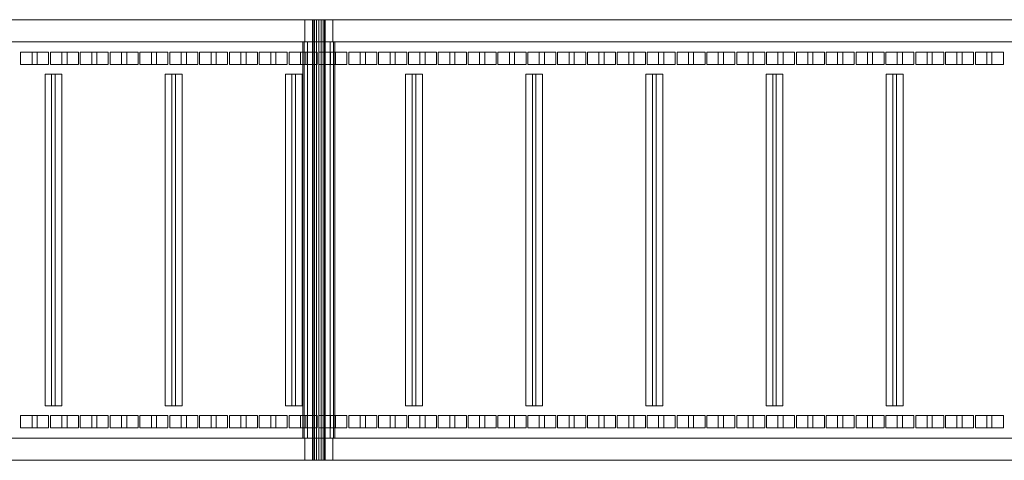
# Model space of a CAD drawing. Header units: millimetres. Extents: x -4738 to 65662, y -68080 to 6847.
# Tile 1038 of 1056: x 63072 to 64189, y -18250 to -17750. Entities that reach past the tile are written whole.
import ezdxf

# ---------------------------------------------------------------- set-up
doc = ezdxf.new("R2010")
doc.units = ezdxf.units.MM
doc.layers.add('superior_C04', color=7, linetype='Continuous', lineweight=0)

msp = doc.modelspace()

# ---------------------------------------------------------------- linework, layer by layer
at = {"layer": 'superior_C04'}
for p, q in [((65199.994, -17750), (62244.033, -17750)), ((65259.847, -17750), (62303.886, -17750)), ((63395.507, -17775), (63395.507, -17750)), ((63395.507, -17750), (63427.507, -17750)), ((63405.039, -17750), (63404.507, -17750)), ((63404.507, -17750), (63404.507, -18250)), ((63406.557, -17750), (63405.039, -17750)), ((63405.039, -17750), (63405.039, -18250)), ((63408.828, -17750), (63406.557, -17750)), ((63406.557, -17750), (63406.557, -18250)), ((63411.507, -17750), (63408.828, -17750)), ((63408.828, -17750), (63408.828, -18250)), ((63414.185, -17750), (63411.507, -17750)), ((63411.507, -17750), (63411.507, -18250)), ((63416.456, -17750), (63414.185, -17750)), ((63414.185, -17750), (63414.185, -18250)), ((63417.974, -17750), (63416.456, -17750)), ((63416.456, -17750), (63416.456, -18250)), ((63417.974, -17750), (63418.507, -17750)), ((63417.974, -17750), (63417.974, -18250)), ((63418.507, -18250), (63418.507, -17750)), ((63427.507, -17750), (63427.507, -17775)), ((65189.391, -17775), (62233.43, -17775)), ((65191.443, -17775), (62235.482, -17775)), ((62244.033, -17775), (65199.994, -17775)), ((65242.746, -17775), (62286.785, -17775)), ((65244.799, -17775), (62288.838, -17775)), ((65259.847, -17775), (62303.886, -17775)), ((63394.877, -17775), (63393.507, -17775)), ((63393.507, -17775), (63393.507, -18225)), ((63398.779, -17775), (63394.877, -17775)), ((63394.877, -17775), (63394.877, -18225)), ((63427.507, -17775), (63395.507, -17775)), ((63404.618, -17775), (63398.779, -17775)), ((63398.779, -17775), (63398.779, -18225)), ((63411.507, -17775), (63404.618, -17775)), ((63404.618, -17775), (63404.618, -18225)), ((63418.395, -17775), (63411.507, -17775)), ((63411.507, -17775), (63411.507, -18225)), ((63424.235, -17775), (63418.395, -17775)), ((63418.395, -17775), (63418.395, -18225)), ((63428.136, -17775), (63424.235, -17775)), ((63424.235, -17775), (63424.235, -18225)), ((63428.136, -17775), (63429.507, -17775)), ((63428.136, -17775), (63428.136, -18225)), ((63429.507, -18225), (63429.507, -17775)), ((63073.362, -17801), (63073.362, -17787)), ((63073.362, -17787), (63086.359, -17787)), ((63092.156, -17787), (63073.362, -17787)), ((63086.359, -17787), (63086.359, -17801)), ((63105.153, -17787), (63086.359, -17787)), ((63105.153, -17787), (63092.156, -17787)), ((63092.156, -17787), (63092.156, -17801)), ((63105.153, -17801), (63105.153, -17787)), ((63107.191, -17801), (63107.191, -17787)), ((63107.191, -17787), (63120.188, -17787)), ((63125.985, -17787), (63107.191, -17787)), ((63120.188, -17787), (63120.188, -17801)), ((63138.982, -17787), (63120.188, -17787)), ((63138.982, -17787), (63125.985, -17787)), ((63125.985, -17787), (63125.985, -17801)), ((63138.982, -17801), (63138.982, -17787)), ((63141.02, -17801), (63141.02, -17787)), ((63141.02, -17787), (63154.017, -17787)), ((63159.814, -17787), (63141.02, -17787)), ((63154.017, -17787), (63154.017, -17801)), ((63172.811, -17787), (63154.017, -17787)), ((63172.811, -17787), (63159.814, -17787)), ((63159.814, -17787), (63159.814, -17801)), ((63172.811, -17801), (63172.811, -17787)), ((63174.849, -17801), (63174.849, -17787)), ((63174.849, -17787), (63187.846, -17787)), ((63193.643, -17787), (63174.849, -17787)), ((63187.846, -17787), (63187.846, -17801)), ((63206.64, -17787), (63187.846, -17787)), ((63206.64, -17787), (63193.643, -17787)), ((63193.643, -17787), (63193.643, -17801)), ((63206.64, -17801), (63206.64, -17787)), ((63208.678, -17801), (63208.678, -17787)), ((63208.678, -17787), (63221.675, -17787)), ((63227.472, -17787), (63208.678, -17787)), ((63221.675, -17787), (63221.675, -17801)), ((63240.469, -17787), (63221.675, -17787)), ((63240.469, -17787), (63227.472, -17787)), ((63227.472, -17787), (63227.472, -17801)), ((63240.469, -17801), (63240.469, -17787)), ((63242.507, -17801), (63242.507, -17787)), ((63242.507, -17787), (63255.504, -17787)), ((63261.301, -17787), (63242.507, -17787)), ((63255.504, -17787), (63255.504, -17801)), ((63274.298, -17787), (63255.504, -17787)), ((63274.298, -17787), (63261.301, -17787)), ((63261.301, -17787), (63261.301, -17801)), ((63274.298, -17801), (63274.298, -17787)), ((63276.336, -17801), (63276.336, -17787)), ((63276.336, -17787), (63289.333, -17787)), ((63295.13, -17787), (63276.336, -17787)), ((63289.333, -17787), (63289.333, -17801)), ((63308.127, -17787), (63289.333, -17787)), ((63308.127, -17787), (63295.13, -17787)), ((63295.13, -17787), (63295.13, -17801)), ((63308.127, -17801), (63308.127, -17787)), ((63310.165, -17801), (63310.165, -17787)), ((63310.165, -17787), (63323.162, -17787)), ((63328.959, -17787), (63310.165, -17787)), ((63323.162, -17787), (63323.162, -17801)), ((63341.956, -17787), (63323.162, -17787)), ((63341.956, -17787), (63328.959, -17787)), ((63328.959, -17787), (63328.959, -17801)), ((63341.956, -17801), (63341.956, -17787)), ((63343.994, -17801), (63343.994, -17787)), ((63343.994, -17787), (63356.991, -17787)), ((63362.788, -17787), (63343.994, -17787)), ((63356.991, -17787), (63356.991, -17801)), ((63375.785, -17787), (63356.991, -17787)), ((63375.785, -17787), (63362.788, -17787)), ((63362.788, -17787), (63362.788, -17801)), ((63375.785, -17801), (63375.785, -17787)), ((63377.823, -17801), (63377.823, -17787)), ((63377.823, -17787), (63390.82, -17787)), ((63396.617, -17787), (63377.823, -17787)), ((63390.82, -17787), (63390.82, -17801)), ((63409.613, -17787), (63390.82, -17787)), ((63409.613, -17787), (63396.617, -17787)), ((63396.617, -17787), (63396.617, -17801)), ((63409.613, -17801), (63409.613, -17787)), ((63411.652, -17801), (63411.652, -17787)), ((63411.652, -17787), (63424.649, -17787)), ((63430.446, -17787), (63411.652, -17787)), ((63424.649, -17787), (63424.649, -17801)), ((63443.442, -17787), (63424.649, -17787)), ((63443.442, -17787), (63430.446, -17787)), ((63430.446, -17787), (63430.446, -17801)), ((63443.442, -17801), (63443.442, -17787)), ((63445.481, -17801), (63445.481, -17787)), ((63445.481, -17787), (63458.477, -17787)), ((63464.275, -17787), (63445.481, -17787)), ((63458.477, -17787), (63458.477, -17801)), ((63477.271, -17787), (63458.477, -17787)), ((63477.271, -17787), (63464.275, -17787)), ((63464.275, -17787), (63464.275, -17801)), ((63477.271, -17801), (63477.271, -17787)), ((63479.31, -17801), (63479.31, -17787)), ((63479.31, -17787), (63492.306, -17787)), ((63498.103, -17787), (63479.31, -17787)), ((63492.306, -17787), (63492.306, -17801)), ((63511.1, -17787), (63492.306, -17787)), ((63511.1, -17787), (63498.103, -17787)), ((63498.103, -17787), (63498.103, -17801)), ((63511.1, -17801), (63511.1, -17787)), ((63513.139, -17801), (63513.139, -17787)), ((63513.139, -17787), (63526.135, -17787)), ((63531.932, -17787), (63513.139, -17787)), ((63526.135, -17787), (63526.135, -17801)), ((63544.929, -17787), (63526.135, -17787)), ((63544.929, -17787), (63531.932, -17787)), ((63531.932, -17787), (63531.932, -17801)), ((63544.929, -17801), (63544.929, -17787)), ((63546.968, -17801), (63546.968, -17787)), ((63546.968, -17787), (63559.964, -17787)), ((63565.761, -17787), (63546.968, -17787)), ((63559.964, -17787), (63559.964, -17801)), ((63578.758, -17787), (63559.964, -17787)), ((63578.758, -17787), (63565.761, -17787)), ((63565.761, -17787), (63565.761, -17801)), ((63578.758, -17801), (63578.758, -17787)), ((63580.796, -17801), (63580.796, -17787)), ((63580.796, -17787), (63593.793, -17787)), ((63599.59, -17787), (63580.796, -17787)), ((63593.793, -17787), (63593.793, -17801)), ((63612.587, -17787), (63593.793, -17787)), ((63612.587, -17787), (63599.59, -17787)), ((63599.59, -17787), (63599.59, -17801)), ((63612.587, -17801), (63612.587, -17787)), ((63614.625, -17801), (63614.625, -17787)), ((63614.625, -17787), (63627.622, -17787)), ((63633.419, -17787), (63614.625, -17787)), ((63627.622, -17787), (63627.622, -17801)), ((63646.416, -17787), (63627.622, -17787)), ((63646.416, -17787), (63633.419, -17787)), ((63633.419, -17787), (63633.419, -17801)), ((63646.416, -17801), (63646.416, -17787)), ((63648.454, -17801), (63648.454, -17787)), ((63648.454, -17787), (63661.451, -17787)), ((63667.248, -17787), (63648.454, -17787)), ((63661.451, -17787), (63661.451, -17801)), ((63680.245, -17787), (63661.451, -17787)), ((63680.245, -17787), (63667.248, -17787)), ((63667.248, -17787), (63667.248, -17801)), ((63680.245, -17801), (63680.245, -17787)), ((63682.283, -17801), (63682.283, -17787)), ((63682.283, -17787), (63695.28, -17787)), ((63701.077, -17787), (63682.283, -17787)), ((63695.28, -17787), (63695.28, -17801)), ((63714.074, -17787), (63695.28, -17787)), ((63714.074, -17787), (63701.077, -17787)), ((63701.077, -17787), (63701.077, -17801)), ((63714.074, -17801), (63714.074, -17787)), ((63716.112, -17801), (63716.112, -17787)), ((63716.112, -17787), (63729.109, -17787)), ((63734.906, -17787), (63716.112, -17787)), ((63729.109, -17787), (63729.109, -17801)), ((63747.903, -17787), (63729.109, -17787)), ((63747.903, -17787), (63734.906, -17787)), ((63734.906, -17787), (63734.906, -17801)), ((63747.903, -17801), (63747.903, -17787)), ((63749.941, -17801), (63749.941, -17787)), ((63749.941, -17787), (63762.938, -17787)), ((63768.735, -17787), (63749.941, -17787)), ((63762.938, -17787), (63762.938, -17801)), ((63781.732, -17787), (63762.938, -17787)), ((63781.732, -17787), (63768.735, -17787)), ((63768.735, -17787), (63768.735, -17801)), ((63781.732, -17801), (63781.732, -17787)), ((63783.77, -17801), (63783.77, -17787)), ((63783.77, -17787), (63796.767, -17787)), ((63802.564, -17787), (63783.77, -17787)), ((63796.767, -17787), (63796.767, -17801)), ((63815.561, -17787), (63796.767, -17787)), ((63815.561, -17787), (63802.564, -17787)), ((63802.564, -17787), (63802.564, -17801)), ((63815.561, -17801), (63815.561, -17787)), ((63817.599, -17801), (63817.599, -17787)), ((63817.599, -17787), (63830.596, -17787)), ((63836.393, -17787), (63817.599, -17787)), ((63830.596, -17787), (63830.596, -17801)), ((63849.39, -17787), (63830.596, -17787)), ((63849.39, -17787), (63836.393, -17787)), ((63836.393, -17787), (63836.393, -17801)), ((63849.39, -17801), (63849.39, -17787)), ((63851.428, -17801), (63851.428, -17787)), ((63851.428, -17787), (63864.425, -17787)), ((63870.222, -17787), (63851.428, -17787)), ((63864.425, -17787), (63864.425, -17801)), ((63883.219, -17787), (63864.425, -17787)), ((63883.219, -17787), (63870.222, -17787)), ((63870.222, -17787), (63870.222, -17801)), ((63883.219, -17801), (63883.219, -17787)), ((63885.257, -17801), (63885.257, -17787)), ((63885.257, -17787), (63898.254, -17787)), ((63904.051, -17787), (63885.257, -17787)), ((63898.254, -17787), (63898.254, -17801)), ((63917.047, -17787), (63898.254, -17787)), ((63917.047, -17787), (63904.051, -17787)), ((63904.051, -17787), (63904.051, -17801)), ((63917.047, -17801), (63917.047, -17787)), ((63919.086, -17801), (63919.086, -17787)), ((63919.086, -17787), (63932.083, -17787)), ((63937.88, -17787), (63919.086, -17787)), ((63932.083, -17787), (63932.083, -17801)), ((63950.876, -17787), (63932.083, -17787)), ((63950.876, -17787), (63937.88, -17787)), ((63937.88, -17787), (63937.88, -17801)), ((63950.876, -17801), (63950.876, -17787)), ((63952.915, -17801), (63952.915, -17787)), ((63952.915, -17787), (63965.911, -17787)), ((63971.709, -17787), (63952.915, -17787)), ((63965.911, -17787), (63965.911, -17801)), ((63984.705, -17787), (63965.911, -17787)), ((63984.705, -17787), (63971.709, -17787)), ((63971.709, -17787), (63971.709, -17801)), ((63984.705, -17801), (63984.705, -17787)), ((63986.744, -17801), (63986.744, -17787)), ((63986.744, -17787), (63999.74, -17787)), ((64005.538, -17787), (63986.744, -17787)), ((63999.74, -17787), (63999.74, -17801)), ((64018.534, -17787), (63999.74, -17787)), ((64018.534, -17787), (64005.538, -17787)), ((64005.538, -17787), (64005.538, -17801)), ((64018.534, -17801), (64018.534, -17787)), ((64020.573, -17801), (64020.573, -17787)), ((64020.573, -17787), (64033.569, -17787)), ((64039.366, -17787), (64020.573, -17787)), ((64033.569, -17787), (64033.569, -17801)), ((64052.363, -17787), (64033.569, -17787)), ((64052.363, -17787), (64039.366, -17787)), ((64039.366, -17787), (64039.366, -17801)), ((64052.363, -17801), (64052.363, -17787)), ((64054.402, -17801), (64054.402, -17787)), ((64054.402, -17787), (64067.398, -17787)), ((64073.195, -17787), (64054.402, -17787)), ((64067.398, -17787), (64067.398, -17801)), ((64086.192, -17787), (64067.398, -17787)), ((64086.192, -17787), (64073.195, -17787)), ((64073.195, -17787), (64073.195, -17801)), ((64086.192, -17801), (64086.192, -17787)), ((64088.23, -17801), (64088.23, -17787)), ((64088.23, -17787), (64101.227, -17787)), ((64107.024, -17787), (64088.23, -17787)), ((64101.227, -17787), (64101.227, -17801)), ((64120.021, -17787), (64101.227, -17787)), ((64120.021, -17787), (64107.024, -17787)), ((64107.024, -17787), (64107.024, -17801)), ((64120.021, -17801), (64120.021, -17787)), ((64122.059, -17801), (64122.059, -17787)), ((64122.059, -17787), (64135.056, -17787)), ((64140.853, -17787), (64122.059, -17787)), ((64135.056, -17787), (64135.056, -17801)), ((64153.85, -17787), (64135.056, -17787)), ((64153.85, -17787), (64140.853, -17787)), ((64140.853, -17787), (64140.853, -17801)), ((64153.85, -17801), (64153.85, -17787)), ((64155.888, -17801), (64155.888, -17787)), ((64155.888, -17787), (64168.885, -17787)), ((64174.682, -17787), (64155.888, -17787)), ((64168.885, -17787), (64168.885, -17801)), ((64187.679, -17787), (64168.885, -17787)), ((64187.679, -17787), (64174.682, -17787)), ((64174.682, -17787), (64174.682, -17801)), ((64187.679, -17801), (64187.679, -17787)), ((63086.359, -17801), (63073.362, -17801)), ((63073.362, -17801), (63092.156, -17801)), ((63105.153, -17801), (63086.359, -17801)), ((63092.156, -17801), (63105.153, -17801)), ((63120.188, -17801), (63107.191, -17801)), ((63107.191, -17801), (63125.985, -17801)), ((63138.982, -17801), (63120.188, -17801)), ((63125.985, -17801), (63138.982, -17801)), ((63154.017, -17801), (63141.02, -17801)), ((63141.02, -17801), (63159.814, -17801)), ((63172.811, -17801), (63154.017, -17801)), ((63159.814, -17801), (63172.811, -17801)), ((63187.846, -17801), (63174.849, -17801)), ((63174.849, -17801), (63193.643, -17801)), ((63206.64, -17801), (63187.846, -17801)), ((63193.643, -17801), (63206.64, -17801)), ((63221.675, -17801), (63208.678, -17801)), ((63208.678, -17801), (63227.472, -17801)), ((63240.469, -17801), (63221.675, -17801)), ((63227.472, -17801), (63240.469, -17801)), ((63255.504, -17801), (63242.507, -17801)), ((63242.507, -17801), (63261.301, -17801)), ((63274.298, -17801), (63255.504, -17801)), ((63261.301, -17801), (63274.298, -17801)), ((63289.333, -17801), (63276.336, -17801)), ((63276.336, -17801), (63295.13, -17801)), ((63308.127, -17801), (63289.333, -17801)), ((63295.13, -17801), (63308.127, -17801)), ((63323.162, -17801), (63310.165, -17801)), ((63310.165, -17801), (63328.959, -17801)), ((63341.956, -17801), (63323.162, -17801)), ((63328.959, -17801), (63341.956, -17801)), ((63356.991, -17801), (63343.994, -17801)), ((63343.994, -17801), (63362.788, -17801)), ((63375.785, -17801), (63356.991, -17801)), ((63362.788, -17801), (63375.785, -17801)), ((63390.82, -17801), (63377.823, -17801)), ((63377.823, -17801), (63396.617, -17801)), ((63409.613, -17801), (63390.82, -17801)), ((63396.617, -17801), (63409.613, -17801)), ((63424.649, -17801), (63411.652, -17801)), ((63411.652, -17801), (63430.446, -17801)), ((63443.442, -17801), (63424.649, -17801)), ((63430.446, -17801), (63443.442, -17801)), ((63458.477, -17801), (63445.481, -17801)), ((63445.481, -17801), (63464.275, -17801)), ((63477.271, -17801), (63458.477, -17801)), ((63464.275, -17801), (63477.271, -17801)), ((63492.306, -17801), (63479.31, -17801)), ((63479.31, -17801), (63498.103, -17801)), ((63511.1, -17801), (63492.306, -17801)), ((63498.103, -17801), (63511.1, -17801)), ((63526.135, -17801), (63513.139, -17801)), ((63513.139, -17801), (63531.932, -17801)), ((63544.929, -17801), (63526.135, -17801)), ((63531.932, -17801), (63544.929, -17801)), ((63559.964, -17801), (63546.968, -17801)), ((63546.968, -17801), (63565.761, -17801)), ((63578.758, -17801), (63559.964, -17801)), ((63565.761, -17801), (63578.758, -17801)), ((63593.793, -17801), (63580.796, -17801)), ((63580.796, -17801), (63599.59, -17801)), ((63612.587, -17801), (63593.793, -17801)), ((63599.59, -17801), (63612.587, -17801)), ((63627.622, -17801), (63614.625, -17801)), ((63614.625, -17801), (63633.419, -17801)), ((63646.416, -17801), (63627.622, -17801)), ((63633.419, -17801), (63646.416, -17801)), ((63661.451, -17801), (63648.454, -17801)), ((63648.454, -17801), (63667.248, -17801)), ((63680.245, -17801), (63661.451, -17801)), ((63667.248, -17801), (63680.245, -17801)), ((63695.28, -17801), (63682.283, -17801)), ((63682.283, -17801), (63701.077, -17801)), ((63714.074, -17801), (63695.28, -17801)), ((63701.077, -17801), (63714.074, -17801)), ((63729.109, -17801), (63716.112, -17801)), ((63716.112, -17801), (63734.906, -17801)), ((63747.903, -17801), (63729.109, -17801)), ((63734.906, -17801), (63747.903, -17801)), ((63762.938, -17801), (63749.941, -17801)), ((63749.941, -17801), (63768.735, -17801)), ((63781.732, -17801), (63762.938, -17801)), ((63768.735, -17801), (63781.732, -17801)), ((63796.767, -17801), (63783.77, -17801)), ((63783.77, -17801), (63802.564, -17801)), ((63815.561, -17801), (63796.767, -17801)), ((63802.564, -17801), (63815.561, -17801)), ((63830.596, -17801), (63817.599, -17801)), ((63817.599, -17801), (63836.393, -17801)), ((63849.39, -17801), (63830.596, -17801)), ((63836.393, -17801), (63849.39, -17801)), ((63864.425, -17801), (63851.428, -17801)), ((63851.428, -17801), (63870.222, -17801)), ((63883.219, -17801), (63864.425, -17801)), ((63870.222, -17801), (63883.219, -17801)), ((63898.254, -17801), (63885.257, -17801)), ((63885.257, -17801), (63904.051, -17801)), ((63917.047, -17801), (63898.254, -17801)), ((63904.051, -17801), (63917.047, -17801)), ((63932.083, -17801), (63919.086, -17801)), ((63919.086, -17801), (63937.88, -17801)), ((63950.876, -17801), (63932.083, -17801)), ((63937.88, -17801), (63950.876, -17801)), ((63965.911, -17801), (63952.915, -17801)), ((63952.915, -17801), (63971.709, -17801)), ((63984.705, -17801), (63965.911, -17801)), ((63971.709, -17801), (63984.705, -17801)), ((63999.74, -17801), (63986.744, -17801)), ((63986.744, -17801), (64005.538, -17801)), ((64018.534, -17801), (63999.74, -17801)), ((64005.538, -17801), (64018.534, -17801)), ((64033.569, -17801), (64020.573, -17801)), ((64020.573, -17801), (64039.366, -17801)), ((64052.363, -17801), (64033.569, -17801)), ((64039.366, -17801), (64052.363, -17801)), ((64067.398, -17801), (64054.402, -17801)), ((64054.402, -17801), (64073.195, -17801)), ((64086.192, -17801), (64067.398, -17801)), ((64073.195, -17801), (64086.192, -17801)), ((64101.227, -17801), (64088.23, -17801)), ((64088.23, -17801), (64107.024, -17801)), ((64120.021, -17801), (64101.227, -17801)), ((64107.024, -17801), (64120.021, -17801)), ((64135.056, -17801), (64122.059, -17801)), ((64122.059, -17801), (64140.853, -17801)), ((64153.85, -17801), (64135.056, -17801)), ((64140.853, -17801), (64153.85, -17801)), ((64168.885, -17801), (64155.888, -17801)), ((64155.888, -17801), (64174.682, -17801)), ((64187.679, -17801), (64168.885, -17801)), ((64174.682, -17801), (64187.679, -17801)), ((63101.042, -18188), (63101.042, -17812)), ((63101.042, -17812), (63112.671, -17812)), ((63108.559, -17812), (63101.042, -17812)), ((63120.188, -17812), (63108.559, -17812)), ((63108.559, -17812), (63108.559, -18188)), ((63112.671, -17812), (63112.671, -18188)), ((63120.188, -17812), (63112.671, -17812)), ((63120.188, -18188), (63120.188, -17812)), ((63237.297, -18188), (63237.297, -17812)), ((63237.297, -17812), (63248.926, -17812)), ((63244.815, -17812), (63237.297, -17812)), ((63256.444, -17812), (63244.815, -17812)), ((63244.815, -17812), (63244.815, -18188)), ((63248.926, -17812), (63248.926, -18188)), ((63256.444, -17812), (63248.926, -17812)), ((63256.444, -18188), (63256.444, -17812)), ((63373.553, -18188), (63373.553, -17812)), ((63373.553, -17812), (63385.181, -17812)), ((63381.07, -17812), (63373.553, -17812)), ((63392.699, -17812), (63381.07, -17812)), ((63381.07, -17812), (63381.07, -18188)), ((63385.181, -17812), (63385.181, -18188)), ((63392.699, -17812), (63385.181, -17812)), ((63392.699, -18188), (63392.699, -17812)), ((63509.808, -18188), (63509.808, -17812)), ((63509.808, -17812), (63521.437, -17812)), ((63517.326, -17812), (63509.808, -17812)), ((63528.954, -17812), (63517.326, -17812)), ((63517.326, -17812), (63517.326, -18188)), ((63521.437, -17812), (63521.437, -18188)), ((63528.954, -17812), (63521.437, -17812)), ((63528.954, -18188), (63528.954, -17812)), ((63646.064, -18188), (63646.064, -17812)), ((63646.064, -17812), (63657.692, -17812)), ((63653.581, -17812), (63646.064, -17812)), ((63665.21, -17812), (63653.581, -17812)), ((63653.581, -17812), (63653.581, -18188)), ((63657.692, -17812), (63657.692, -18188)), ((63665.21, -17812), (63657.692, -17812)), ((63665.21, -18188), (63665.21, -17812)), ((63782.319, -18188), (63782.319, -17812)), ((63782.319, -17812), (63793.948, -17812)), ((63789.837, -17812), (63782.319, -17812)), ((63801.465, -17812), (63789.837, -17812)), ((63789.837, -17812), (63789.837, -18188)), ((63793.948, -17812), (63793.948, -18188)), ((63801.465, -17812), (63793.948, -17812)), ((63801.465, -18188), (63801.465, -17812)), ((63918.574, -18188), (63918.574, -17812)), ((63918.574, -17812), (63930.203, -17812)), ((63926.092, -17812), (63918.574, -17812)), ((63937.721, -17812), (63926.092, -17812)), ((63926.092, -17812), (63926.092, -18188)), ((63930.203, -17812), (63930.203, -18188)), ((63937.721, -17812), (63930.203, -17812)), ((63937.721, -18188), (63937.721, -17812)), ((64054.83, -18188), (64054.83, -17812)), ((64054.83, -17812), (64066.459, -17812)), ((64062.347, -17812), (64054.83, -17812)), ((64073.976, -17812), (64062.347, -17812)), ((64062.347, -17812), (64062.347, -18188)), ((64066.459, -17812), (64066.459, -18188)), ((64073.976, -17812), (64066.459, -17812)), ((64073.976, -18188), (64073.976, -17812)), ((63112.671, -18188), (63101.042, -18188)), ((63101.042, -18188), (63108.559, -18188)), ((63108.559, -18188), (63120.188, -18188)), ((63120.188, -18188), (63112.671, -18188)), ((63248.926, -18188), (63237.297, -18188)), ((63237.297, -18188), (63244.815, -18188)), ((63244.815, -18188), (63256.444, -18188)), ((63256.444, -18188), (63248.926, -18188)), ((63385.181, -18188), (63373.553, -18188)), ((63373.553, -18188), (63381.07, -18188)), ((63381.07, -18188), (63392.699, -18188)), ((63392.699, -18188), (63385.181, -18188)), ((63521.437, -18188), (63509.808, -18188)), ((63509.808, -18188), (63517.326, -18188)), ((63517.326, -18188), (63528.954, -18188)), ((63528.954, -18188), (63521.437, -18188)), ((63657.692, -18188), (63646.064, -18188)), ((63646.064, -18188), (63653.581, -18188)), ((63653.581, -18188), (63665.21, -18188)), ((63665.21, -18188), (63657.692, -18188)), ((63793.948, -18188), (63782.319, -18188)), ((63782.319, -18188), (63789.837, -18188)), ((63789.837, -18188), (63801.465, -18188)), ((63801.465, -18188), (63793.948, -18188)), ((63930.203, -18188), (63918.574, -18188)), ((63918.574, -18188), (63926.092, -18188)), ((63926.092, -18188), (63937.721, -18188)), ((63937.721, -18188), (63930.203, -18188)), ((64066.459, -18188), (64054.83, -18188)), ((64054.83, -18188), (64062.347, -18188)), ((64062.347, -18188), (64073.976, -18188)), ((64073.976, -18188), (64066.459, -18188)), ((63073.362, -18213), (63073.362, -18199)), ((63073.362, -18199), (63086.359, -18199)), ((63092.156, -18199), (63073.362, -18199)), ((63086.359, -18199), (63086.359, -18213)), ((63105.153, -18199), (63086.359, -18199)), ((63105.153, -18199), (63092.156, -18199)), ((63092.156, -18199), (63092.156, -18213)), ((63105.153, -18213), (63105.153, -18199)), ((63107.191, -18213), (63107.191, -18199)), ((63107.191, -18199), (63120.188, -18199)), ((63125.985, -18199), (63107.191, -18199)), ((63120.188, -18199), (63120.188, -18213)), ((63138.982, -18199), (63120.188, -18199)), ((63138.982, -18199), (63125.985, -18199)), ((63125.985, -18199), (63125.985, -18213)), ((63138.982, -18213), (63138.982, -18199)), ((63141.02, -18213), (63141.02, -18199)), ((63141.02, -18199), (63154.017, -18199)), ((63159.814, -18199), (63141.02, -18199)), ((63154.017, -18199), (63154.017, -18213)), ((63172.811, -18199), (63154.017, -18199)), ((63172.811, -18199), (63159.814, -18199)), ((63159.814, -18199), (63159.814, -18213)), ((63172.811, -18213), (63172.811, -18199)), ((63174.849, -18213), (63174.849, -18199)), ((63174.849, -18199), (63187.846, -18199)), ((63193.643, -18199), (63174.849, -18199)), ((63187.846, -18199), (63187.846, -18213)), ((63206.64, -18199), (63187.846, -18199)), ((63206.64, -18199), (63193.643, -18199)), ((63193.643, -18199), (63193.643, -18213)), ((63206.64, -18213), (63206.64, -18199)), ((63208.678, -18213), (63208.678, -18199)), ((63208.678, -18199), (63221.675, -18199)), ((63227.472, -18199), (63208.678, -18199)), ((63221.675, -18199), (63221.675, -18213)), ((63240.469, -18199), (63221.675, -18199)), ((63240.469, -18199), (63227.472, -18199)), ((63227.472, -18199), (63227.472, -18213)), ((63240.469, -18213), (63240.469, -18199)), ((63242.507, -18213), (63242.507, -18199)), ((63242.507, -18199), (63255.504, -18199)), ((63261.301, -18199), (63242.507, -18199)), ((63255.504, -18199), (63255.504, -18213)), ((63274.298, -18199), (63255.504, -18199)), ((63274.298, -18199), (63261.301, -18199)), ((63261.301, -18199), (63261.301, -18213)), ((63274.298, -18213), (63274.298, -18199)), ((63276.336, -18213), (63276.336, -18199)), ((63276.336, -18199), (63289.333, -18199)), ((63295.13, -18199), (63276.336, -18199)), ((63289.333, -18199), (63289.333, -18213)), ((63308.127, -18199), (63289.333, -18199)), ((63308.127, -18199), (63295.13, -18199)), ((63295.13, -18199), (63295.13, -18213)), ((63308.127, -18213), (63308.127, -18199)), ((63310.165, -18213), (63310.165, -18199)), ((63310.165, -18199), (63323.162, -18199)), ((63328.959, -18199), (63310.165, -18199)), ((63323.162, -18199), (63323.162, -18213)), ((63341.956, -18199), (63323.162, -18199)), ((63341.956, -18199), (63328.959, -18199)), ((63328.959, -18199), (63328.959, -18213)), ((63341.956, -18213), (63341.956, -18199)), ((63343.994, -18213), (63343.994, -18199)), ((63343.994, -18199), (63356.991, -18199)), ((63362.788, -18199), (63343.994, -18199)), ((63356.991, -18199), (63356.991, -18213)), ((63375.785, -18199), (63356.991, -18199)), ((63375.785, -18199), (63362.788, -18199)), ((63362.788, -18199), (63362.788, -18213)), ((63375.785, -18213), (63375.785, -18199)), ((63377.823, -18213), (63377.823, -18199)), ((63377.823, -18199), (63390.82, -18199)), ((63396.617, -18199), (63377.823, -18199)), ((63390.82, -18199), (63390.82, -18213)), ((63409.613, -18199), (63390.82, -18199)), ((63409.613, -18199), (63396.617, -18199)), ((63396.617, -18199), (63396.617, -18213)), ((63409.613, -18213), (63409.613, -18199)), ((63411.652, -18213), (63411.652, -18199)), ((63411.652, -18199), (63424.649, -18199)), ((63430.446, -18199), (63411.652, -18199)), ((63424.649, -18199), (63424.649, -18213)), ((63443.442, -18199), (63424.649, -18199)), ((63443.442, -18199), (63430.446, -18199)), ((63430.446, -18199), (63430.446, -18213)), ((63443.442, -18213), (63443.442, -18199)), ((63445.481, -18213), (63445.481, -18199)), ((63445.481, -18199), (63458.477, -18199)), ((63464.275, -18199), (63445.481, -18199)), ((63458.477, -18199), (63458.477, -18213)), ((63477.271, -18199), (63458.477, -18199)), ((63477.271, -18199), (63464.275, -18199)), ((63464.275, -18199), (63464.275, -18213)), ((63477.271, -18213), (63477.271, -18199)), ((63479.31, -18213), (63479.31, -18199)), ((63479.31, -18199), (63492.306, -18199)), ((63498.103, -18199), (63479.31, -18199)), ((63492.306, -18199), (63492.306, -18213)), ((63511.1, -18199), (63492.306, -18199)), ((63511.1, -18199), (63498.103, -18199)), ((63498.103, -18199), (63498.103, -18213)), ((63511.1, -18213), (63511.1, -18199)), ((63513.139, -18213), (63513.139, -18199)), ((63513.139, -18199), (63526.135, -18199)), ((63531.932, -18199), (63513.139, -18199)), ((63526.135, -18199), (63526.135, -18213)), ((63544.929, -18199), (63526.135, -18199)), ((63544.929, -18199), (63531.932, -18199)), ((63531.932, -18199), (63531.932, -18213)), ((63544.929, -18213), (63544.929, -18199)), ((63546.968, -18213), (63546.968, -18199)), ((63546.968, -18199), (63559.964, -18199)), ((63565.761, -18199), (63546.968, -18199)), ((63559.964, -18199), (63559.964, -18213)), ((63578.758, -18199), (63559.964, -18199)), ((63578.758, -18199), (63565.761, -18199)), ((63565.761, -18199), (63565.761, -18213)), ((63578.758, -18213), (63578.758, -18199)), ((63580.796, -18213), (63580.796, -18199)), ((63580.796, -18199), (63593.793, -18199)), ((63599.59, -18199), (63580.796, -18199)), ((63593.793, -18199), (63593.793, -18213)), ((63612.587, -18199), (63593.793, -18199)), ((63612.587, -18199), (63599.59, -18199)), ((63599.59, -18199), (63599.59, -18213)), ((63612.587, -18213), (63612.587, -18199)), ((63614.625, -18213), (63614.625, -18199)), ((63614.625, -18199), (63627.622, -18199)), ((63633.419, -18199), (63614.625, -18199)), ((63627.622, -18199), (63627.622, -18213)), ((63646.416, -18199), (63627.622, -18199)), ((63646.416, -18199), (63633.419, -18199)), ((63633.419, -18199), (63633.419, -18213)), ((63646.416, -18213), (63646.416, -18199)), ((63648.454, -18213), (63648.454, -18199)), ((63648.454, -18199), (63661.451, -18199)), ((63667.248, -18199), (63648.454, -18199)), ((63661.451, -18199), (63661.451, -18213)), ((63680.245, -18199), (63661.451, -18199)), ((63680.245, -18199), (63667.248, -18199)), ((63667.248, -18199), (63667.248, -18213)), ((63680.245, -18213), (63680.245, -18199)), ((63682.283, -18213), (63682.283, -18199)), ((63682.283, -18199), (63695.28, -18199)), ((63701.077, -18199), (63682.283, -18199)), ((63695.28, -18199), (63695.28, -18213)), ((63714.074, -18199), (63695.28, -18199)), ((63714.074, -18199), (63701.077, -18199)), ((63701.077, -18199), (63701.077, -18213)), ((63714.074, -18213), (63714.074, -18199)), ((63716.112, -18213), (63716.112, -18199)), ((63716.112, -18199), (63729.109, -18199)), ((63734.906, -18199), (63716.112, -18199)), ((63729.109, -18199), (63729.109, -18213)), ((63747.903, -18199), (63729.109, -18199)), ((63747.903, -18199), (63734.906, -18199)), ((63734.906, -18199), (63734.906, -18213)), ((63747.903, -18213), (63747.903, -18199)), ((63749.941, -18213), (63749.941, -18199)), ((63749.941, -18199), (63762.938, -18199)), ((63768.735, -18199), (63749.941, -18199)), ((63762.938, -18199), (63762.938, -18213)), ((63781.732, -18199), (63762.938, -18199)), ((63781.732, -18199), (63768.735, -18199)), ((63768.735, -18199), (63768.735, -18213)), ((63781.732, -18213), (63781.732, -18199)), ((63783.77, -18213), (63783.77, -18199)), ((63783.77, -18199), (63796.767, -18199)), ((63802.564, -18199), (63783.77, -18199)), ((63796.767, -18199), (63796.767, -18213)), ((63815.561, -18199), (63796.767, -18199)), ((63815.561, -18199), (63802.564, -18199)), ((63802.564, -18199), (63802.564, -18213)), ((63815.561, -18213), (63815.561, -18199)), ((63817.599, -18213), (63817.599, -18199)), ((63817.599, -18199), (63830.596, -18199)), ((63836.393, -18199), (63817.599, -18199)), ((63830.596, -18199), (63830.596, -18213)), ((63849.39, -18199), (63830.596, -18199)), ((63849.39, -18199), (63836.393, -18199)), ((63836.393, -18199), (63836.393, -18213)), ((63849.39, -18213), (63849.39, -18199)), ((63851.428, -18213), (63851.428, -18199)), ((63851.428, -18199), (63864.425, -18199)), ((63870.222, -18199), (63851.428, -18199)), ((63864.425, -18199), (63864.425, -18213)), ((63883.219, -18199), (63864.425, -18199)), ((63883.219, -18199), (63870.222, -18199)), ((63870.222, -18199), (63870.222, -18213)), ((63883.219, -18213), (63883.219, -18199)), ((63885.257, -18213), (63885.257, -18199)), ((63885.257, -18199), (63898.254, -18199)), ((63904.051, -18199), (63885.257, -18199)), ((63898.254, -18199), (63898.254, -18213)), ((63917.047, -18199), (63898.254, -18199)), ((63917.047, -18199), (63904.051, -18199)), ((63904.051, -18199), (63904.051, -18213)), ((63917.047, -18213), (63917.047, -18199)), ((63919.086, -18213), (63919.086, -18199)), ((63919.086, -18199), (63932.083, -18199)), ((63937.88, -18199), (63919.086, -18199)), ((63932.083, -18199), (63932.083, -18213)), ((63950.876, -18199), (63932.083, -18199)), ((63950.876, -18199), (63937.88, -18199)), ((63937.88, -18199), (63937.88, -18213)), ((63950.876, -18213), (63950.876, -18199)), ((63952.915, -18213), (63952.915, -18199)), ((63952.915, -18199), (63965.911, -18199)), ((63971.709, -18199), (63952.915, -18199)), ((63965.911, -18199), (63965.911, -18213)), ((63984.705, -18199), (63965.911, -18199)), ((63984.705, -18199), (63971.709, -18199)), ((63971.709, -18199), (63971.709, -18213)), ((63984.705, -18213), (63984.705, -18199)), ((63986.744, -18213), (63986.744, -18199)), ((63986.744, -18199), (63999.74, -18199)), ((64005.538, -18199), (63986.744, -18199)), ((63999.74, -18199), (63999.74, -18213)), ((64018.534, -18199), (63999.74, -18199)), ((64018.534, -18199), (64005.538, -18199)), ((64005.538, -18199), (64005.538, -18213)), ((64018.534, -18213), (64018.534, -18199)), ((64020.573, -18213), (64020.573, -18199)), ((64020.573, -18199), (64033.569, -18199)), ((64039.366, -18199), (64020.573, -18199)), ((64033.569, -18199), (64033.569, -18213)), ((64052.363, -18199), (64033.569, -18199)), ((64052.363, -18199), (64039.366, -18199)), ((64039.366, -18199), (64039.366, -18213)), ((64052.363, -18213), (64052.363, -18199)), ((64054.402, -18213), (64054.402, -18199)), ((64054.402, -18199), (64067.398, -18199)), ((64073.195, -18199), (64054.402, -18199)), ((64067.398, -18199), (64067.398, -18213)), ((64086.192, -18199), (64067.398, -18199)), ((64086.192, -18199), (64073.195, -18199)), ((64073.195, -18199), (64073.195, -18213)), ((64086.192, -18213), (64086.192, -18199)), ((64088.23, -18213), (64088.23, -18199)), ((64088.23, -18199), (64101.227, -18199)), ((64107.024, -18199), (64088.23, -18199)), ((64101.227, -18199), (64101.227, -18213)), ((64120.021, -18199), (64101.227, -18199)), ((64120.021, -18199), (64107.024, -18199)), ((64107.024, -18199), (64107.024, -18213)), ((64120.021, -18213), (64120.021, -18199)), ((64122.059, -18213), (64122.059, -18199)), ((64122.059, -18199), (64135.056, -18199)), ((64140.853, -18199), (64122.059, -18199)), ((64135.056, -18199), (64135.056, -18213)), ((64153.85, -18199), (64135.056, -18199)), ((64153.85, -18199), (64140.853, -18199)), ((64140.853, -18199), (64140.853, -18213)), ((64153.85, -18213), (64153.85, -18199)), ((64155.888, -18213), (64155.888, -18199)), ((64155.888, -18199), (64168.885, -18199)), ((64174.682, -18199), (64155.888, -18199)), ((64168.885, -18199), (64168.885, -18213)), ((64187.679, -18199), (64168.885, -18199)), ((64187.679, -18199), (64174.682, -18199)), ((64174.682, -18199), (64174.682, -18213)), ((64187.679, -18213), (64187.679, -18199)), ((63086.359, -18213), (63073.362, -18213)), ((63073.362, -18213), (63092.156, -18213)), ((63105.153, -18213), (63086.359, -18213)), ((63092.156, -18213), (63105.153, -18213)), ((63120.188, -18213), (63107.191, -18213)), ((63107.191, -18213), (63125.985, -18213)), ((63138.982, -18213), (63120.188, -18213)), ((63125.985, -18213), (63138.982, -18213)), ((63154.017, -18213), (63141.02, -18213)), ((63141.02, -18213), (63159.814, -18213)), ((63172.811, -18213), (63154.017, -18213)), ((63159.814, -18213), (63172.811, -18213)), ((63187.846, -18213), (63174.849, -18213)), ((63174.849, -18213), (63193.643, -18213)), ((63206.64, -18213), (63187.846, -18213)), ((63193.643, -18213), (63206.64, -18213)), ((63221.675, -18213), (63208.678, -18213)), ((63208.678, -18213), (63227.472, -18213)), ((63240.469, -18213), (63221.675, -18213)), ((63227.472, -18213), (63240.469, -18213)), ((63255.504, -18213), (63242.507, -18213)), ((63242.507, -18213), (63261.301, -18213)), ((63274.298, -18213), (63255.504, -18213)), ((63261.301, -18213), (63274.298, -18213)), ((63289.333, -18213), (63276.336, -18213)), ((63276.336, -18213), (63295.13, -18213)), ((63308.127, -18213), (63289.333, -18213)), ((63295.13, -18213), (63308.127, -18213)), ((63323.162, -18213), (63310.165, -18213)), ((63310.165, -18213), (63328.959, -18213)), ((63341.956, -18213), (63323.162, -18213)), ((63328.959, -18213), (63341.956, -18213)), ((63356.991, -18213), (63343.994, -18213)), ((63343.994, -18213), (63362.788, -18213)), ((63375.785, -18213), (63356.991, -18213)), ((63362.788, -18213), (63375.785, -18213)), ((63390.82, -18213), (63377.823, -18213)), ((63377.823, -18213), (63396.617, -18213)), ((63409.613, -18213), (63390.82, -18213)), ((63396.617, -18213), (63409.613, -18213)), ((63424.649, -18213), (63411.652, -18213)), ((63411.652, -18213), (63430.446, -18213)), ((63443.442, -18213), (63424.649, -18213)), ((63430.446, -18213), (63443.442, -18213)), ((63458.477, -18213), (63445.481, -18213)), ((63445.481, -18213), (63464.275, -18213)), ((63477.271, -18213), (63458.477, -18213)), ((63464.275, -18213), (63477.271, -18213)), ((63492.306, -18213), (63479.31, -18213)), ((63479.31, -18213), (63498.103, -18213)), ((63511.1, -18213), (63492.306, -18213)), ((63498.103, -18213), (63511.1, -18213)), ((63526.135, -18213), (63513.139, -18213)), ((63513.139, -18213), (63531.932, -18213)), ((63544.929, -18213), (63526.135, -18213)), ((63531.932, -18213), (63544.929, -18213)), ((63559.964, -18213), (63546.968, -18213)), ((63546.968, -18213), (63565.761, -18213)), ((63578.758, -18213), (63559.964, -18213)), ((63565.761, -18213), (63578.758, -18213)), ((63593.793, -18213), (63580.796, -18213)), ((63580.796, -18213), (63599.59, -18213)), ((63612.587, -18213), (63593.793, -18213)), ((63599.59, -18213), (63612.587, -18213)), ((63627.622, -18213), (63614.625, -18213)), ((63614.625, -18213), (63633.419, -18213)), ((63646.416, -18213), (63627.622, -18213)), ((63633.419, -18213), (63646.416, -18213)), ((63661.451, -18213), (63648.454, -18213)), ((63648.454, -18213), (63667.248, -18213)), ((63680.245, -18213), (63661.451, -18213)), ((63667.248, -18213), (63680.245, -18213)), ((63695.28, -18213), (63682.283, -18213)), ((63682.283, -18213), (63701.077, -18213)), ((63714.074, -18213), (63695.28, -18213)), ((63701.077, -18213), (63714.074, -18213)), ((63729.109, -18213), (63716.112, -18213)), ((63716.112, -18213), (63734.906, -18213)), ((63747.903, -18213), (63729.109, -18213)), ((63734.906, -18213), (63747.903, -18213)), ((63762.938, -18213), (63749.941, -18213)), ((63749.941, -18213), (63768.735, -18213)), ((63781.732, -18213), (63762.938, -18213)), ((63768.735, -18213), (63781.732, -18213)), ((63796.767, -18213), (63783.77, -18213)), ((63783.77, -18213), (63802.564, -18213)), ((63815.561, -18213), (63796.767, -18213)), ((63802.564, -18213), (63815.561, -18213)), ((63830.596, -18213), (63817.599, -18213)), ((63817.599, -18213), (63836.393, -18213)), ((63849.39, -18213), (63830.596, -18213)), ((63836.393, -18213), (63849.39, -18213)), ((63864.425, -18213), (63851.428, -18213)), ((63851.428, -18213), (63870.222, -18213)), ((63883.219, -18213), (63864.425, -18213)), ((63870.222, -18213), (63883.219, -18213)), ((63898.254, -18213), (63885.257, -18213)), ((63885.257, -18213), (63904.051, -18213)), ((63917.047, -18213), (63898.254, -18213)), ((63904.051, -18213), (63917.047, -18213)), ((63932.083, -18213), (63919.086, -18213)), ((63919.086, -18213), (63937.88, -18213)), ((63950.876, -18213), (63932.083, -18213)), ((63937.88, -18213), (63950.876, -18213)), ((63965.911, -18213), (63952.915, -18213)), ((63952.915, -18213), (63971.709, -18213)), ((63984.705, -18213), (63965.911, -18213)), ((63971.709, -18213), (63984.705, -18213)), ((63999.74, -18213), (63986.744, -18213)), ((63986.744, -18213), (64005.538, -18213)), ((64018.534, -18213), (63999.74, -18213)), ((64005.538, -18213), (64018.534, -18213)), ((64033.569, -18213), (64020.573, -18213)), ((64020.573, -18213), (64039.366, -18213)), ((64052.363, -18213), (64033.569, -18213)), ((64039.366, -18213), (64052.363, -18213)), ((64067.398, -18213), (64054.402, -18213)), ((64054.402, -18213), (64073.195, -18213)), ((64086.192, -18213), (64067.398, -18213)), ((64073.195, -18213), (64086.192, -18213)), ((64101.227, -18213), (64088.23, -18213)), ((64088.23, -18213), (64107.024, -18213)), ((64120.021, -18213), (64101.227, -18213)), ((64107.024, -18213), (64120.021, -18213)), ((64135.056, -18213), (64122.059, -18213)), ((64122.059, -18213), (64140.853, -18213)), ((64153.85, -18213), (64135.056, -18213)), ((64140.853, -18213), (64153.85, -18213)), ((64168.885, -18213), (64155.888, -18213)), ((64155.888, -18213), (64174.682, -18213)), ((64187.679, -18213), (64168.885, -18213)), ((64174.682, -18213), (64187.679, -18213)), ((62233.43, -18225), (65189.391, -18225)), ((65191.443, -18225), (62235.482, -18225)), ((65199.994, -18225), (62244.033, -18225)), ((62286.785, -18225), (65242.746, -18225)), ((65244.799, -18225), (62288.838, -18225)), ((65259.847, -18225), (62303.886, -18225)), ((63394.877, -18225), (63393.507, -18225)), ((63398.779, -18225), (63394.877, -18225)), ((63395.507, -18250), (63395.507, -18225)), ((63395.507, -18225), (63427.507, -18225)), ((63404.618, -18225), (63398.779, -18225)), ((63411.507, -18225), (63404.618, -18225)), ((63418.395, -18225), (63411.507, -18225)), ((63424.235, -18225), (63418.395, -18225)), ((63428.136, -18225), (63424.235, -18225)), ((63427.507, -18225), (63427.507, -18250)), ((63429.507, -18225), (63428.136, -18225)), ((62244.033, -18250), (65199.994, -18250)), ((65259.847, -18250), (62303.886, -18250)), ((63427.507, -18250), (63395.507, -18250)), ((63405.039, -18250), (63404.507, -18250)), ((63406.557, -18250), (63405.039, -18250)), ((63408.828, -18250), (63406.557, -18250)), ((63411.507, -18250), (63408.828, -18250)), ((63414.185, -18250), (63411.507, -18250)), ((63416.456, -18250), (63414.185, -18250)), ((63417.974, -18250), (63416.456, -18250)), ((63418.507, -18250), (63417.974, -18250))]:
    msp.add_line(p, q, dxfattribs=at)

doc.saveas('drawing.dxf')
